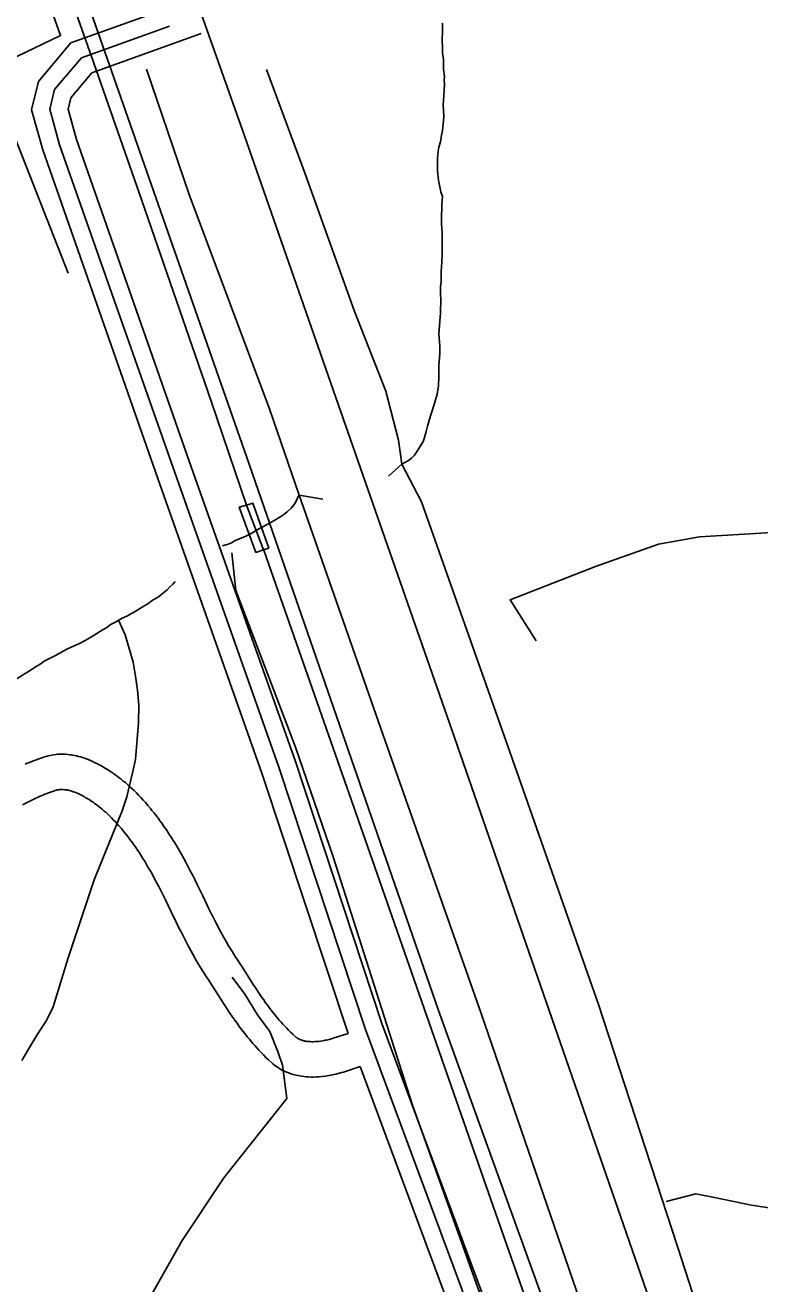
# Model space of a CAD drawing. Extents: x 3161564 to 3199464, y 849354 to 874788.
# Drawn here: x 3170235 to 3170859, y 866993 to 868064 of the extents above; entities that cross this region are included whole.
import ezdxf

# ---------------------------------------------------------------- set-up
doc = ezdxf.new("R2010")
doc.units = 0
for name, color, linetype in [('V-BRDG-OTLN', 7, 'Continuous'), ('V-RAIL-TRAK', 7, 'Continuous'), ('V-ROAD-CNTR', 7, 'Continuous'), ('V-TOPO-SHOR', 7, 'Continuous')]:
    doc.layers.add(name, color=color, linetype=linetype)

msp = doc.modelspace()

# ---------------------------------------------------------------- linework, layer by layer
at = {"layer": 'V-BRDG-OTLN'}
msp.add_lwpolyline([(3170441.7, 867619), (3170437.4, 867617.6), (3170430.8, 867615.5), (3170416.7, 867653.9), (3170422.9, 867655.8), (3170428.1, 867657.4)], close=True, dxfattribs=at)
at = {"layer": 'V-RAIL-TRAK'}
for p, q in [((3170392.8, 867744.2), (3170422.9, 867655.8)), ((3170422.9, 867655.8), (3170437.4, 867617.6))]:
    msp.add_line(p, q, dxfattribs=at)
for points in [[(3169783.9, 869484.3), (3169842.9, 869316.2), (3169916, 869106.9), (3169981.5, 868920.6), (3170072.2, 868662), (3170154.5, 868427.1), (3170228.9, 868212.8), (3170292.7, 868032.6), (3170333.8, 867914.8), (3170392.8, 867744.2)], [(3171924.2, 863362.6), (3171887.2, 863470.1), (3171825, 863649.9), (3171759.6, 863837.9), (3171677.6, 864071.4), (3171587.6, 864329.2), (3171493.8, 864595.3), (3171424.4, 864796.4), (3171353.1, 865000.5), (3171276.8, 865218.6), (3171201.4, 865434.2), (3171120.9, 865663.9), (3171041.7, 865890.4), (3170947.8, 866156.9), (3170839.2, 866468.4), (3170740, 866753.4), (3170634.8, 867052.8), (3170527.7, 867359.9), (3170437.9, 867616.5), (3170437.4, 867617.6)]]:
    msp.add_lwpolyline(points, dxfattribs=at)
at = {"layer": 'V-ROAD-CNTR'}
for points in [[(3171157.8, 865600.7), (3171019.8, 865996.5), (3170901.3, 866339.2), (3170725.4, 866839.7), (3170586.2, 867225.9), (3170422.8, 867697.2), (3170247.2, 868199.5), (3170069.5, 868710.5), (3169768.6, 869572.8), (3169650.9, 869911.6), (3169466.3, 870437.2), (3169284.6, 870951.6), (3169121.9, 871415.4), (3168885.1, 872093.2), (3168676.8, 872695.1), (3168567.5, 873002.5)], [(3169775.6, 869811.4), (3170002.5, 869163.5), (3170155.3, 868724.5), (3170318.3, 868260.5), (3170421, 867970.7), (3170599.7, 867458), (3170780, 866938), (3170900.6, 866594.9), (3170962.1, 866422.4), (3170999.1, 866321), (3171028.4, 866243.6), (3171050.4, 866187), (3171080.9, 866114), (3171115, 866043.1), (3171157.2, 865967.7), (3171229.8, 865840.1), (3171363.5, 865632.9)], [(3170509.2, 867206.2), (3170436, 867427.8), (3170345.9, 867683.3), (3170249.7, 867957.8), (3170240.1, 867992.1), (3170246, 868016.2), (3170273.6, 868049), (3170374.3, 868085.1)], [(3170357.5, 868063.1), (3170282.5, 868036.2), (3170259.7, 868009.2), (3170255.6, 867992.4), (3170264, 867962.3), (3170360.1, 867688.2), (3170450.2, 867432.7), (3170523.9, 867209.6), (3170638.5, 866900.8), (3170725.5, 866641.6), (3170738.3, 866595.4), (3170741.7, 866582.3), (3170738.5, 866569.3), (3170726.8, 866540.2), (3170701.7, 866532.4), (3170555.4, 866461.9), (3170303.4, 866345), (3169966.4, 866184.6), (3169592, 865998.1), (3169157.5, 865779.7)], [(3170753.8, 866568.9), (3170757.2, 866582.4), (3170752.8, 866599.3), (3170739.8, 866646), (3170652.6, 866905.8), (3170538, 867214.6), (3170464.4, 867437.5), (3170374.2, 867693.2), (3170278.3, 867966.8), (3170271.1, 867992.6), (3170273.5, 868002.2), (3170291.4, 868023.4), (3170384.4, 868056.8)], [(3170393.7, 867306.6), (3170390.9, 867312.4), (3170385.6, 867323.3), (3170380.9, 867333), (3170378.8, 867337.3), (3170376.8, 867341.3), (3170374.8, 867345.1), (3170373, 867348.7), (3170371.2, 867352), (3170369.5, 867355.2), (3170367.8, 867358.1), (3170366.3, 867360.9), (3170364.7, 867363.5), (3170363.3, 867366), (3170361.9, 867368.3), (3170360.6, 867370.4), (3170359.3, 867372.5), (3170356.9, 867376.2), (3170354.7, 867379.6), (3170352.7, 867382.4), (3170350.9, 867385), (3170349.3, 867387.2), (3170347.9, 867389.1), (3170346.6, 867390.8), (3170344.3, 867393.8), (3170342.5, 867396), (3170341.2, 867397.7), (3170339.1, 867400.1), (3170337, 867402.6), (3170335, 867404.8), (3170333.1, 867407), (3170331.1, 867409), (3170329.2, 867411), (3170327.3, 867412.8), (3170325.4, 867414.6), (3170323.5, 867416.4), (3170321.7, 867418), (3170319.9, 867419.6), (3170318.1, 867421), (3170316.3, 867422.5), (3170314.6, 867423.8), (3170313, 867425.1), (3170311.3, 867426.3), (3170309.7, 867427.4), (3170308.1, 867428.5), (3170306.6, 867429.5), (3170305.1, 867430.5), (3170303.6, 867431.4), (3170302.2, 867432.3), (3170300.8, 867433.1), (3170299.5, 867433.9), (3170298.1, 867434.6), (3170296.8, 867435.3), (3170294.3, 867436.6), (3170291.9, 867437.7), (3170289.6, 867438.7), (3170287.4, 867439.5), (3170285.4, 867440.3), (3170283.5, 867440.9), (3170281.6, 867441.5), (3170279.9, 867441.9), (3170278.3, 867442.3), (3170276.7, 867442.7), (3170275.2, 867442.9), (3170273.9, 867443.2), (3170272.6, 867443.3), (3170271.3, 867443.5), (3170269, 867443.7), (3170267, 867443.8), (3170265.2, 867443.8), (3170263.6, 867443.7), (3170262.2, 867443.7), (3170260.9, 867443.6), (3170258.9, 867443.3), (3170257.3, 867443), (3170256, 867442.8), (3170254.3, 867442.4), (3170252.6, 867441.9), (3170250.4, 867441.2), (3170248.3, 867440.5), (3170246.2, 867439.8), (3170244.2, 867439.1), (3170242.2, 867438.4), (3170240.3, 867437.6), (3170238.4, 867436.8), (3170236.5, 867436.1), (3170234.8, 867435.3)], [(3170246.8, 867407.8), (3170245.3, 867407.1), (3170243.8, 867406.5), (3170240.8, 867405), (3170238, 867403.6), (3170235.2, 867402.2), (3170232.5, 867400.7)], [(3170366.8, 867293.4), (3170364, 867299.2), (3170358.6, 867310.2), (3170354, 867319.8), (3170351.9, 867323.9), (3170350, 867327.8), (3170348.2, 867331.4), (3170346.4, 867334.7), (3170344.7, 867337.8), (3170343.2, 867340.8), (3170341.7, 867343.5), (3170340.2, 867346), (3170338.8, 867348.4), (3170337.5, 867350.6), (3170336.3, 867352.7), (3170335.1, 867354.6), (3170334, 867356.4), (3170331.8, 867359.8), (3170329.8, 867362.7), (3170328.1, 867365.3), (3170326.5, 867367.5), (3170325.1, 867369.5), (3170323.8, 867371.2), (3170322.7, 867372.6), (3170320.7, 867375.2), (3170319.2, 867377.2), (3170318, 867378.6), (3170316.2, 867380.8), (3170314.4, 867382.9), (3170312.8, 867384.7), (3170311.2, 867386.5), (3170309.6, 867388.1), (3170308, 867389.7), (3170306.4, 867391.3), (3170304.9, 867392.7), (3170303.4, 867394.1), (3170301.9, 867395.4), (3170300.4, 867396.7), (3170299, 867397.9), (3170297.6, 867399), (3170296.3, 867400.1), (3170295, 867401.1), (3170293.7, 867402), (3170292.5, 867402.9), (3170291.3, 867403.7), (3170290.1, 867404.5), (3170289, 867405.2), (3170287.9, 867405.9), (3170286.8, 867406.5), (3170285.8, 867407.1), (3170284.9, 867407.7), (3170283.9, 867408.2), (3170283.1, 867408.7), (3170281.3, 867409.5), (3170279.7, 867410.3), (3170278.2, 867410.9), (3170276.8, 867411.5), (3170275.6, 867411.9), (3170274.4, 867412.3), (3170273.4, 867412.6), (3170272.4, 867412.9), (3170271.5, 867413.1), (3170270.7, 867413.3), (3170270, 867413.4), (3170269.3, 867413.5), (3170268.7, 867413.6), (3170268.2, 867413.6), (3170267.1, 867413.7), (3170266.3, 867413.8), (3170265.5, 867413.8), (3170264.9, 867413.8), (3170264.4, 867413.7), (3170264.1, 867413.7), (3170263.2, 867413.6), (3170262.7, 867413.5), (3170262.3, 867413.5), (3170261.7, 867413.3), (3170261.1, 867413.1), (3170259.5, 867412.6), (3170257.8, 867412.1), (3170256.2, 867411.5), (3170254.6, 867410.9), (3170253, 867410.3), (3170251.4, 867409.7), (3170249.8, 867409.1), (3170248.3, 867408.5), (3170246.7, 867407.8)], [(3170509.2, 867206.2), (3170496.4, 867202.1), (3170495.2, 867201.8), (3170494.1, 867201.5), (3170493, 867201.2), (3170491.9, 867200.9), (3170490.8, 867200.6), (3170489.8, 867200.4), (3170488.8, 867200.2), (3170487.8, 867200), (3170485.9, 867199.7), (3170484.1, 867199.5), (3170482.4, 867199.4), (3170480.9, 867199.3), (3170479.5, 867199.2), (3170478.2, 867199.2), (3170477, 867199.3), (3170476, 867199.3), (3170475, 867199.4), (3170474.1, 867199.5), (3170473.3, 867199.7), (3170472.5, 867199.8), (3170471.9, 867199.9), (3170471.2, 867200.1), (3170470.7, 867200.2), (3170470.2, 867200.4), (3170469.8, 867200.5), (3170468.9, 867200.8), (3170468.2, 867201.1), (3170467.6, 867201.4), (3170467.1, 867201.6), (3170466.7, 867201.9), (3170466.4, 867202), (3170465.8, 867202.5), (3170465.3, 867202.8), (3170465.1, 867202.9), (3170464.6, 867203.3), (3170464.1, 867203.8), (3170462.2, 867205.6), (3170460.3, 867207.4), (3170458.5, 867209.1), (3170456.8, 867210.9), (3170455.3, 867212.5), (3170453.7, 867214.2), (3170452.3, 867215.8), (3170450.9, 867217.4), (3170449.6, 867218.9), (3170448.4, 867220.4), (3170447.2, 867221.8), (3170444.9, 867224.7), (3170442.8, 867227.4), (3170440.9, 867230), (3170439.1, 867232.4), (3170437.5, 867234.8), (3170436, 867236.9), (3170433.1, 867241.1), (3170430.7, 867244.8), (3170428.5, 867248), (3170424.8, 867253.9), (3170419.1, 867262.8), (3170416.2, 867267.3), (3170413.3, 867271.8), (3170412, 867273.7), (3170410.9, 867275.6), (3170409.8, 867277.3), (3170407.6, 867280.9), (3170405.5, 867284.4), (3170403.6, 867287.8), (3170401.8, 867291.1), (3170400, 867294.4), (3170398.4, 867297.6), (3170396.8, 867300.6), (3170393.7, 867306.8)], [(3170519.6, 867178), (3170505.2, 867173.4), (3170503.6, 867173), (3170502, 867172.5), (3170500.4, 867172.1), (3170498.9, 867171.7), (3170497.3, 867171.4), (3170495.8, 867171), (3170494.4, 867170.7), (3170492.9, 867170.5), (3170490.1, 867170), (3170487.3, 867169.7), (3170484.7, 867169.4), (3170482.3, 867169.3), (3170479.9, 867169.2), (3170477.7, 867169.2), (3170475.6, 867169.3), (3170473.6, 867169.4), (3170471.7, 867169.6), (3170469.9, 867169.8), (3170468.3, 867170.1), (3170466.7, 867170.4), (3170465.2, 867170.7), (3170463.8, 867171), (3170462.5, 867171.4), (3170461.3, 867171.7), (3170460.1, 867172.1), (3170458.1, 867172.9), (3170456.2, 867173.6), (3170454.6, 867174.4), (3170453.2, 867175.1), (3170452, 867175.7), (3170450.8, 867176.4), (3170449.1, 867177.5), (3170447.8, 867178.4), (3170446.7, 867179.2), (3170445.3, 867180.3), (3170444, 867181.5), (3170441.5, 867183.8), (3170439.3, 867185.9), (3170437.2, 867188), (3170435.2, 867190.1), (3170433.3, 867192.1), (3170431.5, 867194), (3170429.8, 867195.9), (3170428.2, 867197.8), (3170426.7, 867199.5), (3170425.3, 867201.3), (3170423.8, 867203), (3170421.3, 867206.2), (3170418.9, 867209.3), (3170416.7, 867212.2), (3170414.8, 867214.9), (3170412.9, 867217.5), (3170411.3, 867219.9), (3170408.2, 867224.4), (3170405.6, 867228.3), (3170403.4, 867231.7), (3170399.5, 867237.7), (3170393.8, 867246.6), (3170391, 867251), (3170388.1, 867255.5), (3170386.8, 867257.5), (3170385.5, 867259.6), (3170384.2, 867261.6), (3170381.8, 867265.6), (3170379.6, 867269.4), (3170377.4, 867273.2), (3170375.4, 867276.8), (3170373.5, 867280.3), (3170371.8, 867283.7), (3170370.1, 867287), (3170366.9, 867293.2)], [(3169150.8, 865793.1), (3169585.3, 866011.5), (3169959.8, 866198.1), (3170297, 866358.6), (3170549, 866475.5), (3170696.2, 866546.4), (3170715.5, 866552.4), (3170724.2, 866573.9), (3170726.2, 866582.3), (3170723.9, 866591.5), (3170711.1, 866637.2), (3170624.3, 866895.8), (3170519.6, 867178)]]:
    msp.add_lwpolyline(points, dxfattribs=at)
at = {"layer": 'V-TOPO-SHOR'}
for p, q in [((3170555, 867690.6), (3170543.6, 867680.3)), ((3170487.7, 867660.9), (3170467.6, 867664.2))]:
    msp.add_line(p, q, dxfattribs=at)
for points in [[(3170271.1, 867852.9), (3170214.2, 867998.2), (3170204.8, 868026.6), (3170264.8, 868055.1), (3170106.9, 868497.2), (3169954.6, 868909.3), (3169863.7, 869204.7), (3169762.6, 869504.7), (3169674.2, 869779.4)], [(3170555, 867690.6), (3170560.5, 867693.7), (3170563.2, 867695.7), (3170565.7, 867698.3), (3170567.8, 867701.6), (3170570.8, 867706.2), (3170573, 867709.9), (3170574.3, 867713.2), (3170575.6, 867718.3), (3170576.8, 867723), (3170578.3, 867728.7), (3170579.7, 867732.6), (3170582.3, 867741.3), (3170583.5, 867745.2), (3170585, 867750.1), (3170586, 867757.1), (3170586.4, 867765.1), (3170586.5, 867768.6), (3170586.4, 867774.8), (3170587, 867781.1), (3170587.3, 867784.8), (3170587.2, 867790.8), (3170586.4, 867801.7), (3170587, 867808.3), (3170587.3, 867812.6), (3170587.8, 867818.6), (3170587.9, 867822.3), (3170588.1, 867827.8), (3170587.9, 867837.9), (3170587.8, 867841.8), (3170588.3, 867845.7), (3170588.4, 867850.8), (3170588.3, 867854.3), (3170588.9, 867862.3), (3170589.2, 867869.5), (3170589.2, 867877.4), (3170589.1, 867882.7), (3170589.2, 867887.8), (3170588.6, 867894.8), (3170588.5, 867899), (3170589, 867910.9), (3170589.3, 867914.8), (3170589.5, 867918.1), (3170588, 867922.2), (3170586, 867932.1), (3170585.3, 867940), (3170585.2, 867950.9), (3170585.9, 867956.8), (3170586.4, 867960.3), (3170587.7, 867964.8), (3170588.5, 867970.5), (3170589.4, 867974.2), (3170590.4, 867983), (3170590.7, 867986.1), (3170590.4, 867991.9), (3170590.1, 867996), (3170590.7, 868004), (3170591.1, 868013.5), (3170591, 868017.2), (3170591.1, 868020.3), (3170590.4, 868026.6), (3170590.2, 868034.9), (3170589.5, 868040.2), (3170589.4, 868044.8), (3170589.3, 868051.4), (3170589.5, 868059), (3170589.5, 868065.7)], [(3170853.1, 866554.5), (3170773.4, 866790.1), (3170703.4, 866987.3), (3170622.1, 867224.1), (3170540.7, 867455.3), (3170467.6, 867664.2), (3170442.6, 867736.8), (3170374, 867919.8), (3170337.7, 868026.5)], [(3170555, 867690.6), (3170552, 867711), (3170541.2, 867752.6), (3170514.3, 867821.4), (3170472.7, 867937.4), (3170439.8, 868026.3)], [(3171253.7, 865871.8), (3171220, 865925.3), (3171183.2, 865987.1), (3171127.7, 866097.2), (3171069.2, 866226.4), (3170976.8, 866467.3), (3170921.7, 866628.7), (3170850.4, 866835.8), (3170789.4, 867025), (3170722.1, 867230.8), (3170645.1, 867450.6), (3170571.7, 867658.6), (3170555, 867690.6)], [(3170402.5, 867621.2), (3170407.3, 867622.5), (3170410.1, 867623.6), (3170413.2, 867625.5), (3170419.7, 867628.1), (3170422.9, 867629.7), (3170427.4, 867631.9), (3170430.5, 867633.7), (3170433.9, 867635.9), (3170436.8, 867637.2), (3170439.9, 867638.9), (3170443.6, 867641), (3170447, 867642.9), (3170450.7, 867645.3), (3170454.3, 867647.5), (3170457.5, 867649.9), (3170460.9, 867653.2), (3170463.5, 867656.2), (3170465, 867659), (3170466.7, 867662.9), (3170467.6, 867664.2)], [(3171480.7, 867192.9), (3171423.8, 867227.6), (3171379.6, 867259.2), (3171329.1, 867306.6), (3171265.9, 867391.9), (3171234.3, 867414), (3171212.2, 867451.9), (3171187, 867511.9), (3171161.7, 867540.3), (3171130.1, 867565.6), (3171070.1, 867594), (3171025.9, 867606.6), (3170994.3, 867612.9), (3170950.1, 867631.9), (3170937.5, 867625.6), (3170928, 867625.6), (3170912.2, 867635), (3170808, 867628.7), (3170773.2, 867622.4), (3170719.6, 867603.4), (3170646.9, 867575), (3170669, 867540.3)], [(3170780.7, 866529.2), (3170750.5, 866621.6), (3170667.9, 866854.3), (3170564, 867145.2), (3170496.5, 867356.6), (3170464.5, 867449.8), (3170413.9, 867583), (3170410.4, 867615)], [(3170317.1, 867559.4), (3170321.6, 867561.5), (3170324.5, 867563.2), (3170328.2, 867565.3), (3170335, 867569.4), (3170338.9, 867571.8), (3170342.6, 867574.5), (3170348, 867577.7), (3170351.2, 867580.2), (3170355.5, 867583.7), (3170357.8, 867586.2), (3170360.3, 867588.4), (3170362.1, 867590.6)], [(3170224.3, 867505.9), (3170238.5, 867514.8), (3170243.9, 867518.3), (3170247.3, 867520.4), (3170250.8, 867522.9), (3170260.4, 867527.7), (3170270, 867533.1), (3170276.3, 867536), (3170280.2, 867537.6), (3170285.6, 867540.6), (3170289, 867542.4), (3170293.3, 867545.1), (3170300.9, 867550), (3170304, 867551.6), (3170307.8, 867554.3), (3170310.9, 867555.9), (3170313.7, 867557.5), (3170317.1, 867559.4)], [(3170258.6, 867229), (3170271.2, 867270.5), (3170293.3, 867336.9), (3170317.2, 867395.7), (3170321, 867407.5), (3170324.6, 867421.9), (3170326.2, 867429.1), (3170328.4, 867439.2), (3170330.9, 867470.4), (3170331.3, 867485.5), (3170330.3, 867498.2), (3170328.5, 867510.3), (3170326.4, 867522.1), (3170319.6, 867545.4), (3170314.1, 867557.8)], [(3170779.6, 867063.4), (3170804.8, 867069.7), (3170820.6, 867066.6), (3170852.2, 867060.2), (3170893.3, 867053.9), (3170940.6, 867069.7), (3170984.8, 867082.3), (3171029.1, 867110.8), (3171070.1, 867142.4), (3171101.7, 867183.4), (3171127, 867224.5), (3171149.1, 867262.4), (3171171.2, 867303.4), (3171193.3, 867328.7), (3171231.2, 867366.6), (3171259.6, 867388.7)], [(3169863.7, 866614.5), (3169906.3, 866621.6), (3170048.4, 866692.6), (3170144.3, 866745.9), (3170165.7, 866774.4), (3170169.2, 866795.7), (3170179.9, 866849), (3170183.4, 866859.6), (3170204.7, 866877.4), (3170282.9, 866920), (3170336.2, 866973.3), (3170368.2, 867030.2), (3170403.7, 867083.4), (3170457, 867150.9), (3170453.4, 867179.4), (3170449.9, 867190), (3170442.8, 867207.8), (3170432.1, 867222), (3170421.5, 867239.8), (3170410.8, 867254)], [(3170231.9, 867183.2), (3170236.7, 867191.6), (3170245.1, 867205.6), (3170252.9, 867217.3), (3170258.6, 867229)]]:
    msp.add_lwpolyline(points, dxfattribs=at)

doc.saveas('drawing.dxf')
